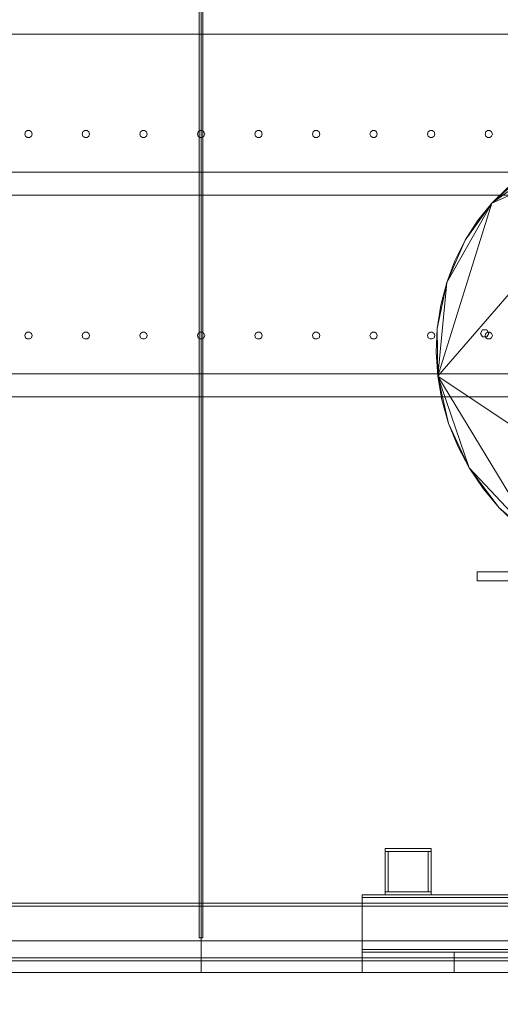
# Model space of a CAD drawing. Header units: millimetres. Extents: x -4395 to 65662, y -65530 to 6847.
# Tile 990 of 1034: x 53146 to 53981, y -55 to 1655. Entities that reach past the tile are written whole.
import ezdxf

# ---------------------------------------------------------------- set-up
doc = ezdxf.new("R2010")
doc.units = ezdxf.units.MM
for name, color, linetype, lineweight in [('COTAS_O', 1, 'Continuous', 0), ('COTAS_P', 1, 'Continuous', 0), ('lateral_secador', 7, 'Continuous', 0)]:
    doc.layers.add(name, color=color, linetype=linetype, lineweight=lineweight)
doc.dimstyles.new('R19_100', dxfattribs={"dimtxt": 250, "dimasz": 150, "dimexe": 150, "dimexo": 80, "dimgap": 100, "dimtad": 1, "dimtih": 1, "dimtoh": 1, "dimdsep": 46, "dimcen": 0.09, "dimadec": 0, "dimazin": 0, "dimtfac": 1, "dimtdec": 4, "dimtofl": 0, "dimtmove": 0, "dimatfit": 3, "dimfxl": 1, "dimtolj": 1, "dimtzin": 0, "dimarcsym": 0})

# ---------------------------------------------------------------- blocks, each defined once
blk = doc.blocks.new('DIM_R33_28')
at = {"layer": 'COTAS_O'}
for p, q in [((40461.1, 0), (40461.1, -900)), ((60461.1, 0), (60461.1, -900)), ((40461.1, -900), (40611.1, -855)), ((60461.1, -900), (60311.1, -855)), ((40461.1, -900), (60461.1, -900)), ((40461.1, -900), (40611.1, -945)), ((60461.1, -900), (60311.1, -945))]:
    blk.add_line(p, q, dxfattribs=at)
blk.add_text('20000 O', height=250, dxfattribs=at).set_placement((50461.1, -800))
blk = doc.blocks.new('DIM_R33_30')
at = {"layer": 'COTAS_P'}
for p, q in [((112.7, 0), (112.7, -2500)), ((65298.1, 0), (65298.1, -2500)), ((112.7, -2500), (262.7, -2455)), ((65298.1, -2500), (65148.1, -2455)), ((112.7, -2500), (65298.1, -2500)), ((112.7, -2500), (262.7, -2545)), ((65298.1, -2500), (65148.1, -2545))]:
    blk.add_line(p, q, dxfattribs=at)
blk.add_text('65185.39 P', height=250, dxfattribs=at).set_placement((32705.4, -2400))

msp = doc.modelspace()

# ---------------------------------------------------------------- linework, layer by layer
at = {"layer": 'lateral_secador'}
for p, q in [((53458.134, 2925), (53458.134, 60)), ((53461.134, 0), (53461.134, 2925)), ((53464.134, 60), (53464.134, 2925)), ((40811.134, 1630), (60111.134, 1630)), ((53155.997, 1460.082), (53154.784, 1456.35)), ((53154.784, 1456.35), (53155.997, 1452.618)), ((53159.172, 1462.389), (53155.997, 1460.082)), ((53163.096, 1462.389), (53159.172, 1462.389)), ((53166.271, 1460.082), (53163.096, 1462.389)), ((53167.484, 1456.35), (53166.271, 1460.082)), ((53166.271, 1452.618), (53167.484, 1456.35)), ((53255.997, 1460.082), (53254.784, 1456.35)), ((53254.784, 1456.35), (53255.997, 1452.618)), ((53259.172, 1462.389), (53255.997, 1460.082)), ((53263.096, 1462.389), (53259.172, 1462.389)), ((53266.271, 1460.082), (53263.096, 1462.389)), ((53267.484, 1456.35), (53266.271, 1460.082)), ((53266.271, 1452.618), (53267.484, 1456.35)), ((53355.997, 1460.082), (53354.784, 1456.35)), ((53354.784, 1456.35), (53355.997, 1452.618)), ((53359.172, 1462.389), (53355.997, 1460.082)), ((53363.096, 1462.389), (53359.172, 1462.389)), ((53366.271, 1460.082), (53363.096, 1462.389)), ((53367.484, 1456.35), (53366.271, 1460.082)), ((53366.271, 1452.618), (53367.484, 1456.35)), ((53455.997, 1460.082), (53454.784, 1456.35)), ((53454.784, 1456.35), (53455.997, 1452.618)), ((53459.172, 1462.389), (53455.997, 1460.082)), ((53463.096, 1462.389), (53459.172, 1462.389)), ((53466.271, 1460.082), (53463.096, 1462.389)), ((53467.484, 1456.35), (53466.271, 1460.082)), ((53466.271, 1452.618), (53467.484, 1456.35)), ((53555.997, 1460.082), (53554.784, 1456.35)), ((53554.784, 1456.35), (53555.997, 1452.618)), ((53559.172, 1462.389), (53555.997, 1460.082)), ((53563.096, 1462.389), (53559.172, 1462.389)), ((53566.271, 1460.082), (53563.096, 1462.389)), ((53567.484, 1456.35), (53566.271, 1460.082)), ((53566.271, 1452.618), (53567.484, 1456.35)), ((53655.997, 1460.082), (53654.784, 1456.35)), ((53654.784, 1456.35), (53655.997, 1452.618)), ((53659.172, 1462.389), (53655.997, 1460.082)), ((53663.096, 1462.389), (53659.172, 1462.389)), ((53666.271, 1460.082), (53663.096, 1462.389)), ((53667.484, 1456.35), (53666.271, 1460.082)), ((53666.271, 1452.618), (53667.484, 1456.35)), ((53755.997, 1460.082), (53754.784, 1456.35)), ((53754.784, 1456.35), (53755.997, 1452.618)), ((53759.172, 1462.389), (53755.997, 1460.082)), ((53763.096, 1462.389), (53759.172, 1462.389)), ((53766.271, 1460.082), (53763.096, 1462.389)), ((53767.484, 1456.35), (53766.271, 1460.082)), ((53766.271, 1452.618), (53767.484, 1456.35)), ((53855.997, 1460.082), (53854.784, 1456.35)), ((53854.784, 1456.35), (53855.997, 1452.618)), ((53859.172, 1462.389), (53855.997, 1460.082)), ((53863.096, 1462.389), (53859.172, 1462.389)), ((53866.271, 1460.082), (53863.096, 1462.389)), ((53867.484, 1456.35), (53866.271, 1460.082)), ((53866.271, 1452.618), (53867.484, 1456.35)), ((53872.765, 1035.68), (54235.915, 1456.166)), ((53955.997, 1460.082), (53954.784, 1456.35)), ((53954.784, 1456.35), (53955.997, 1452.618)), ((53959.172, 1462.389), (53955.997, 1460.082)), ((53963.096, 1462.389), (53959.172, 1462.389)), ((53966.271, 1460.082), (53963.096, 1462.389)), ((53967.484, 1456.35), (53966.271, 1460.082)), ((53966.271, 1452.618), (53967.484, 1456.35)), ((53966.602, 1336.003), (54235.915, 1456.166)), ((53155.997, 1452.618), (53159.172, 1450.311)), ((53159.172, 1450.311), (53163.096, 1450.311)), ((53163.096, 1450.311), (53166.271, 1452.618)), ((53255.997, 1452.618), (53259.172, 1450.311)), ((53259.172, 1450.311), (53263.096, 1450.311)), ((53263.096, 1450.311), (53266.271, 1452.618)), ((53355.997, 1452.618), (53359.172, 1450.311)), ((53359.172, 1450.311), (53363.096, 1450.311)), ((53363.096, 1450.311), (53366.271, 1452.618)), ((53455.997, 1452.618), (53459.172, 1450.311)), ((53459.172, 1450.311), (53463.096, 1450.311)), ((53463.096, 1450.311), (53466.271, 1452.618)), ((53555.997, 1452.618), (53559.172, 1450.311)), ((53559.172, 1450.311), (53563.096, 1450.311)), ((53563.096, 1450.311), (53566.271, 1452.618)), ((53655.997, 1452.618), (53659.172, 1450.311)), ((53659.172, 1450.311), (53663.096, 1450.311)), ((53663.096, 1450.311), (53666.271, 1452.618)), ((53755.997, 1452.618), (53759.172, 1450.311)), ((53759.172, 1450.311), (53763.096, 1450.311)), ((53763.096, 1450.311), (53766.271, 1452.618)), ((53855.997, 1452.618), (53859.172, 1450.311)), ((53859.172, 1450.311), (53863.096, 1450.311)), ((53863.096, 1450.311), (53866.271, 1452.618)), ((53955.997, 1452.618), (53959.172, 1450.311)), ((53959.172, 1450.311), (53963.096, 1450.311)), ((53963.096, 1450.311), (53966.271, 1452.618)), ((53966.602, 1336.003), (54090.673, 1426.139)), ((40811.134, 1390), (60111.134, 1390)), ((53966.602, 1336.003), (54024.355, 1388.051)), ((53994.214, 1363.666), (53966.602, 1336.003)), ((40811.134, 1350), (60111.134, 1350)), ((53872.765, 1035.68), (53966.602, 1336.003)), ((53888.133, 1198.403), (53966.602, 1336.003)), ((53920.36, 1271.933), (53966.602, 1336.003)), ((53966.602, 1336.003), (53941.873, 1305.324)), ((53941.873, 1305.324), (53920.36, 1271.933)), ((53888.133, 1198.403), (53920.36, 1271.933)), ((53920.36, 1271.933), (53902.359, 1236.168)), ((53902.359, 1236.168), (53888.133, 1198.403)), ((53871.852, 1118.494), (53888.133, 1198.403)), ((53872.765, 1035.68), (53888.133, 1198.403)), ((53888.133, 1198.403), (53877.904, 1159.036)), ((53877.904, 1159.036), (53871.852, 1118.494)), ((53159.172, 1112.389), (53155.997, 1110.082)), ((53163.096, 1112.389), (53159.172, 1112.389)), ((53166.271, 1110.082), (53163.096, 1112.389)), ((53259.172, 1112.389), (53255.997, 1110.082)), ((53263.096, 1112.389), (53259.172, 1112.389)), ((53266.271, 1110.082), (53263.096, 1112.389)), ((53359.172, 1112.389), (53355.997, 1110.082)), ((53363.096, 1112.389), (53359.172, 1112.389)), ((53366.271, 1110.082), (53363.096, 1112.389)), ((53459.172, 1112.389), (53455.997, 1110.082)), ((53463.096, 1112.389), (53459.172, 1112.389)), ((53466.271, 1110.082), (53463.096, 1112.389)), ((53559.172, 1112.389), (53555.997, 1110.082)), ((53563.096, 1112.389), (53559.172, 1112.389)), ((53566.271, 1110.082), (53563.096, 1112.389)), ((53659.172, 1112.389), (53655.997, 1110.082)), ((53663.096, 1112.389), (53659.172, 1112.389)), ((53666.271, 1110.082), (53663.096, 1112.389)), ((53759.172, 1112.389), (53755.997, 1110.082)), ((53763.096, 1112.389), (53759.172, 1112.389)), ((53766.271, 1110.082), (53763.096, 1112.389)), ((53859.172, 1112.389), (53855.997, 1110.082)), ((53863.096, 1112.389), (53859.172, 1112.389)), ((53866.271, 1110.082), (53863.096, 1112.389)), ((53871.852, 1118.494), (53870.109, 1077.222)), ((53872.765, 1035.68), (53871.852, 1118.494)), ((53950.634, 1116.062), (53947.134, 1110)), ((53957.634, 1116.062), (53950.634, 1116.062)), ((53959.172, 1112.389), (53955.997, 1110.082)), ((53961.134, 1110), (53957.634, 1116.062)), ((53963.096, 1112.389), (53959.172, 1112.389)), ((53966.271, 1110.082), (53963.096, 1112.389)), ((53155.997, 1110.082), (53154.784, 1106.35)), ((53154.784, 1106.35), (53155.997, 1102.618)), ((53155.997, 1102.618), (53159.172, 1100.311)), ((53159.172, 1100.311), (53163.096, 1100.311)), ((53163.096, 1100.311), (53166.271, 1102.618)), ((53167.484, 1106.35), (53166.271, 1110.082)), ((53166.271, 1102.618), (53167.484, 1106.35)), ((53255.997, 1110.082), (53254.784, 1106.35)), ((53254.784, 1106.35), (53255.997, 1102.618)), ((53255.997, 1102.618), (53259.172, 1100.311)), ((53259.172, 1100.311), (53263.096, 1100.311)), ((53263.096, 1100.311), (53266.271, 1102.618)), ((53267.484, 1106.35), (53266.271, 1110.082)), ((53266.271, 1102.618), (53267.484, 1106.35)), ((53355.997, 1110.082), (53354.784, 1106.35)), ((53354.784, 1106.35), (53355.997, 1102.618)), ((53355.997, 1102.618), (53359.172, 1100.311)), ((53359.172, 1100.311), (53363.096, 1100.311)), ((53363.096, 1100.311), (53366.271, 1102.618)), ((53367.484, 1106.35), (53366.271, 1110.082)), ((53366.271, 1102.618), (53367.484, 1106.35)), ((53455.997, 1110.082), (53454.784, 1106.35)), ((53454.784, 1106.35), (53455.997, 1102.618)), ((53455.997, 1102.618), (53459.172, 1100.311)), ((53459.172, 1100.311), (53463.096, 1100.311)), ((53463.096, 1100.311), (53466.271, 1102.618)), ((53467.484, 1106.35), (53466.271, 1110.082)), ((53466.271, 1102.618), (53467.484, 1106.35)), ((53555.997, 1110.082), (53554.784, 1106.35)), ((53554.784, 1106.35), (53555.997, 1102.618)), ((53555.997, 1102.618), (53559.172, 1100.311)), ((53559.172, 1100.311), (53563.096, 1100.311)), ((53563.096, 1100.311), (53566.271, 1102.618)), ((53567.484, 1106.35), (53566.271, 1110.082)), ((53566.271, 1102.618), (53567.484, 1106.35)), ((53655.997, 1110.082), (53654.784, 1106.35)), ((53654.784, 1106.35), (53655.997, 1102.618)), ((53655.997, 1102.618), (53659.172, 1100.311)), ((53659.172, 1100.311), (53663.096, 1100.311)), ((53663.096, 1100.311), (53666.271, 1102.618)), ((53667.484, 1106.35), (53666.271, 1110.082)), ((53666.271, 1102.618), (53667.484, 1106.35)), ((53755.997, 1110.082), (53754.784, 1106.35)), ((53754.784, 1106.35), (53755.997, 1102.618)), ((53755.997, 1102.618), (53759.172, 1100.311)), ((53759.172, 1100.311), (53763.096, 1100.311)), ((53763.096, 1100.311), (53766.271, 1102.618)), ((53767.484, 1106.35), (53766.271, 1110.082)), ((53766.271, 1102.618), (53767.484, 1106.35)), ((53855.997, 1110.082), (53854.784, 1106.35)), ((53854.784, 1106.35), (53855.997, 1102.618)), ((53855.997, 1102.618), (53859.172, 1100.311)), ((53859.172, 1100.311), (53863.096, 1100.311)), ((53863.096, 1100.311), (53866.271, 1102.618)), ((53867.484, 1106.35), (53866.271, 1110.082)), ((53866.271, 1102.618), (53867.484, 1106.35)), ((53947.134, 1110), (53950.634, 1103.938)), ((53950.634, 1103.938), (53957.634, 1103.938)), ((53955.997, 1110.082), (53954.784, 1106.35)), ((53954.784, 1106.35), (53955.997, 1102.618)), ((53955.997, 1102.618), (53959.172, 1100.311)), ((53957.634, 1103.938), (53961.134, 1110)), ((53959.172, 1100.311), (53963.096, 1100.311)), ((53963.096, 1100.311), (53966.271, 1102.618)), ((53967.484, 1106.35), (53966.271, 1110.082)), ((53966.271, 1102.618), (53967.484, 1106.35)), ((53870.109, 1077.222), (53872.765, 1035.68)), ((40811.134, 1040), (60111.134, 1040)), ((53891.361, 953.675), (53872.765, 1035.68)), ((53872.765, 1035.68), (53879.853, 994.34)), ((53927.329, 876.268), (53872.765, 1035.68)), ((54046.079, 749.72), (53872.765, 1035.68)), ((54394.572, 686.788), (53872.765, 1035.68)), ((40811.134, 1000), (60111.134, 1000)), ((53879.853, 994.34), (53891.361, 953.675)), ((53927.329, 876.268), (53891.361, 953.675)), ((53891.361, 953.675), (53907.226, 914.162)), ((53907.226, 914.162), (53927.329, 876.268)), ((53979.539, 807.145), (53927.329, 876.268)), ((53927.329, 876.268), (53951.506, 840.449)), ((54046.079, 749.72), (53927.329, 876.268)), ((53951.506, 840.449), (53979.539, 807.145)), ((54046.079, 749.72), (53979.539, 807.145)), ((53979.539, 807.145), (54011.167, 776.772)), ((53941.134, 696), (54101.134, 696)), ((53941.134, 696), (53941.134, 680)), ((53941.134, 680), (54101.134, 680)), ((53781.134, 215), (53861.134, 215)), ((53781.134, 215), (53781.134, 210)), ((53781.134, 210), (53861.134, 210)), ((53781.134, 210), (53786.134, 210)), ((53781.134, 210), (53781.134, 140)), ((53786.134, 140), (53786.134, 210)), ((53856.134, 210), (53861.134, 210)), ((53856.134, 210), (53856.134, 140)), ((53861.134, 210), (53861.134, 215)), ((53861.134, 140), (53861.134, 210)), ((53781.134, 140), (53861.134, 140)), ((53781.134, 140), (53781.134, 135)), ((53781.134, 140), (53786.134, 140)), ((53856.134, 140), (53861.134, 140)), ((53861.134, 135), (53861.134, 140)), ((40461.134, 120), (60461.134, 120)), ((53741.134, 135), (55231.134, 135)), ((53741.134, 135), (53741.134, 130)), ((53741.134, 130), (55231.134, 130)), ((53741.134, 130), (53741.134, 40)), ((53781.134, 135), (53861.134, 135)), ((40461.134, 115), (60461.134, 115)), ((40461.134, 55), (60461.134, 55)), ((53458.134, 60), (53464.134, 60)), ((53741.134, 40), (55231.134, 40)), ((53741.134, 40), (53741.134, 35)), ((53741.134, 35), (55231.134, 35)), ((53741.134, 35), (53901.134, 35)), ((53741.134, 35), (53741.134, 0)), ((53901.134, 0), (53901.134, 35)), ((40461.134, 25), (60461.134, 25)), ((40461.134, 20), (60461.134, 20)), ((40461.134, 0), (60461.134, 0)), ((52461.134, 0), (53461.134, 0)), ((53461.134, 0), (54036.134, 0)), ((53741.134, 0), (53901.134, 0))]:
    msp.add_line(p, q, dxfattribs=at)

# ---------------------------------------------------------------- dimensions: what is measured, and where the dimension line sits
at = {"layer": 'COTAS_O'}
dim = msp.add_aligned_dim(p1=(40461.134, 0), p2=(60461.134, 0), distance=-900, text='<> O', dimstyle='R19_100', dxfattribs=at)
dim.commit()
dim.dimension.update_dxf_attribs({"geometry": 'DIM_R33_28', "text_midpoint": (50461.134, -900)})
at = {"layer": 'COTAS_P'}
dim = msp.add_aligned_dim(p1=(112.7, 0), p2=(65298.0949, 0), distance=-2500, text='<> P', dimstyle='R19_100', dxfattribs=at)
dim.commit()
dim.dimension.update_dxf_attribs({"geometry": 'DIM_R33_30', "text_midpoint": (32705.3975, -2500)})

doc.saveas('drawing.dxf')
